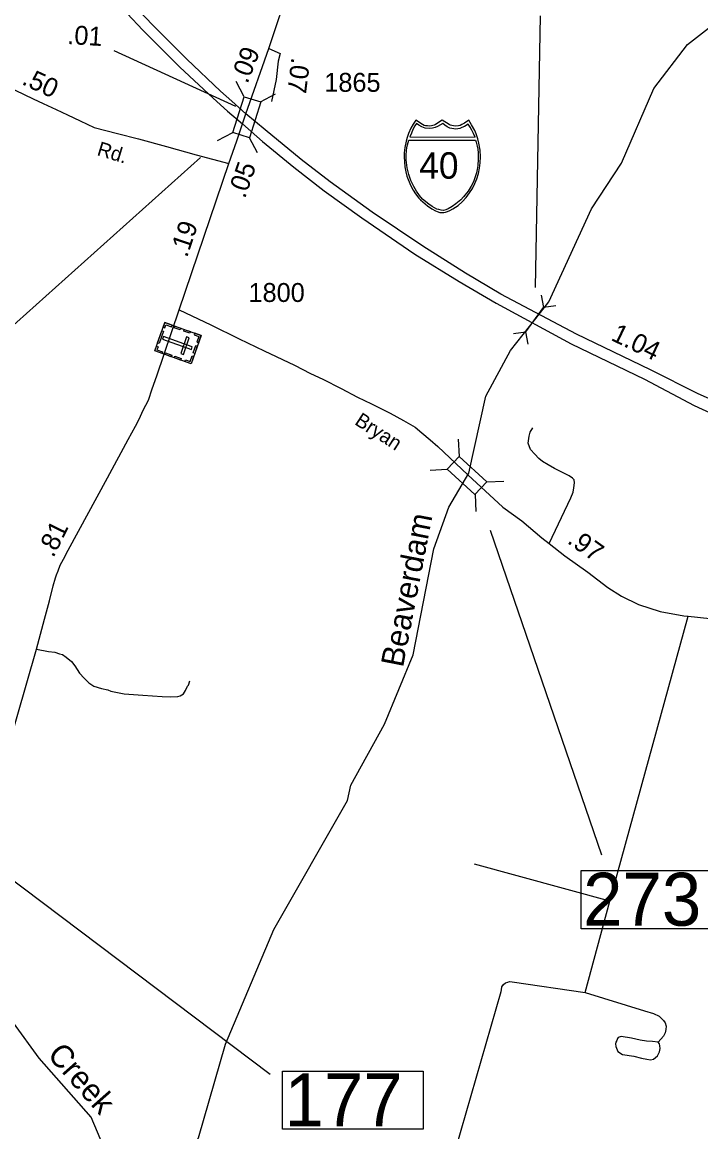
# Model space of a CAD drawing. Extents: x 2093524 to 2270757, y 289120 to 570408.
# Drawn here: x 2188348 to 2192834, y 533846 to 541180 of the extents above; entities that cross this region are included whole.
import ezdxf

# ---------------------------------------------------------------- set-up
doc = ezdxf.new("R2010")
doc.units = 0
for name, color, linetype in [('Exist Cultural Cemetery CELL', 7, 'Continuous'), ('Exist Hydrographic Creek Single Shore', 7, 'Continuous'), ('Exist Hydrographic Creek Single Shore Label', 7, 'Continuous'), ('Exist Road Non-System Type 51', 7, 'Continuous'), ('Exist Road Primary Interstate Divided Center Attributed', 7, 'Continuous'), ('Exist Road Primary Interstate Mileage Hundredths English Label', 7, 'Continuous'), ('Exist Road Primary Interstate Shield CELL', 7, 'Continuous'), ('Exist Road Primary Interstate Shield Number Label', 7, 'Continuous'), ('Exist Road Primary Interstate Structure Culvert CELL', 7, 'Continuous'), ('Exist Road Primary Interstate Structure Culvert Number Label', 7, 'Continuous'), ('Exist Road Secondary Mileage Hundredths English Label', 7, 'Continuous'), ('Exist Road Secondary Structure Standard Bridge CELL', 7, 'Continuous'), ('Exist Road Secondary Structure Standard Bridge Number Label', 7, 'Continuous'), ('Exist Road Secondary Type 41 Attributed', 7, 'Continuous'), ('Exist Road Secondary Type 51 Attributed', 7, 'Continuous'), ('Exist Road Secondary Type 51 Label', 7, 'Continuous'), ('Exist Road Secondary Type 51 Number Label', 7, 'Continuous')]:
    doc.layers.add(name, color=color, linetype=linetype)

msp = doc.modelspace()

# ---------------------------------------------------------------- linework, layer by layer
at = {"layer": 'Exist Cultural Cemetery CELL'}
for points in [[(2189530.7, 539109.7), (2189464.4, 538921.9), (2189224.3, 539006.8), (2189290.6, 539194.5)], [(2189279.6, 539163.3), (2189290.5, 539159.4), (2189297.8, 539180.2), (2189335.9, 539166.7), (2189339.6, 539177.2), (2189290.7, 539194.5)], [(2189282.3, 539136.5), (2189254, 539056.5), (2189243.3, 539060.3), (2189271.5, 539140.3)], [(2189356.6, 539171.2), (2189397.4, 539156.8), (2189393.6, 539146), (2189352.8, 539160.5)], [(2189419.9, 539148.8), (2189460.8, 539134.4), (2189457, 539123.6), (2189416.1, 539138.1)], [(2189489.8, 539124.1), (2189486.1, 539113.4), (2189516.4, 539102.7), (2189502.9, 539064.4), (2189513.4, 539060.7), (2189530.7, 539109.7)], [(2189235.3, 539038), (2189246.1, 539034.2), (2189238.8, 539013.4), (2189276.9, 539000), (2189273.2, 538989.5), (2189224.3, 539006.8)], [(2189466.7, 539016.6), (2189473, 539034.2), (2189281.8, 539101.8), (2189275.5, 539084.2)], [(2189452.9, 539093.8), (2189435.3, 539100.1), (2189396.1, 538989), (2189413.7, 538982.8)], [(2189506, 539039.8), (2189488.7, 538991), (2189478, 538994.8), (2189495.2, 539043.6)], [(2189296.2, 538993.4), (2189337, 538979), (2189333.3, 538968.2), (2189292.4, 538982.7)], [(2189358.4, 538971.4), (2189399.2, 538957), (2189395.4, 538946.3), (2189354.6, 538960.7)], [(2189423.5, 538936.3), (2189427.2, 538947), (2189457.6, 538936.3), (2189471.1, 538974.5), (2189481.6, 538970.8), (2189464.3, 538921.9)]]:
    msp.add_lwpolyline(points, close=True, dxfattribs=at)
at = {"layer": 'Exist Hydrographic Creek Single Shore'}
for points in [[(2191301.6, 538199.9), (2191412.5, 538707.8), (2191576.6, 539009.5), (2191743.9, 539220.8), (2191829.3, 539331.5), (2192111.6, 539946.6), (2192309.4, 540247.7), (2192522.5, 540742), (2192745.6, 541032.7), (2193134.6, 541336.5)], [(2189300.5, 532049.1), (2189283.5, 533240), (2189340.5, 533481.6), (2189513.5, 533806.2), (2189692.6, 534425.8), (2190011.4, 535183.6), (2190497.6, 536036.5), (2190521.6, 536137.7), (2190743.4, 536540), (2190932.5, 536998.6), (2191068.5, 537697.9), (2191167.5, 537974.7), (2191301.6, 538199.9)], [(2189300.5, 532049.1), (2189216.4, 532070.4), (2189149.6, 532147.2), (2189123.5, 532328.1), (2189126.4, 533069.4), (2189100.6, 533270), (2188923.4, 533526.1), (2188888.5, 533743.3), (2188804.5, 533941.8), (2188459.6, 534332.5), (2188291.4, 534565.5), (2188181.5, 534895.8), (2188064.7, 535412.1), (2188035.6, 535436.4), (2187806.5, 535548.1)]]:
    msp.add_lwpolyline(points, dxfattribs=at)
at = {"layer": 'Exist Road Non-System Type 51'}
for p, q in [((2192233.7, 535369.4), (2192750.6, 537254.3)), ((2192233.7, 535369.4), (2191338.3, 535615.1)), ((2192070.1, 534766.6), (2192233.7, 535369.4))]:
    msp.add_line(p, q, dxfattribs=at)
for points in [[(2191831.6, 537733.6), (2191975.5, 538036.4), (2191989.4, 538074.5), (2191995.2, 538102.6), (2191998.8, 538134.7), (2191996.6, 538154.8), (2191986.7, 538166.8), (2191964.7, 538182.3), (2191920.5, 538204.2), (2191866.2, 538229.9), (2191824.1, 538253.4), (2191788.1, 538275.1), (2191763.9, 538294.9), (2191737.6, 538325), (2191709.3, 538354.7), (2191693.1, 538396.4), (2191699, 538442.5), (2191706.8, 538470.6), (2191724.4, 538498.7)], [(2188443.6, 537034.7), (2188521.8, 537021.3), (2188563.9, 537015.5), (2188593.9, 537005.7), (2188613.8, 537000.1), (2188640, 536982.2), (2188674.2, 536954.3), (2188696.6, 536924.6), (2188726.8, 536876.8), (2188757, 536843), (2188789.2, 536813.2), (2188821.2, 536791.5), (2188873.4, 536775.7), (2188915.5, 536768), (2188933.4, 536758.1), (2189021.6, 536740.9), (2189145.7, 536731.5), (2189273.4, 536722.4), (2189331.5, 536720.9), (2189377.4, 536723.3), (2189393.6, 536727.5), (2189413.6, 536741.6), (2189427.4, 536761.6), (2189441.1, 536791.9), (2189447.2, 536797.6), (2189456.9, 536825.6)], [(2190907.4, 533161.1), (2191044.1, 533366), (2191083.5, 533420.3), (2191109.2, 533458.5), (2191131.1, 533502.6), (2191160.7, 533554.9), (2191184.1, 533626.9), (2191514.2, 534772.9), (2191516.1, 534784.6), (2191519.8, 534804.9), (2191529.9, 534818.8), (2191543.6, 534831), (2191557.8, 534835), (2191569.7, 534839), (2191587.7, 534837.3), (2192070.1, 534766.6)], [(2192070.1, 534766.6), (2192462.6, 534645.2), (2192520.6, 534627.6), (2192558.9, 534610.1), (2192570.8, 534598.1), (2192586.9, 534582.3), (2192599.1, 534566.3), (2192605.2, 534544.2), (2192603.4, 534522.3), (2192597.7, 534500.4), (2192587.8, 534478.3), (2192551.9, 534438)], [(2192551.9, 534438), (2192513.9, 534441.8), (2192475.9, 534445.5), (2192434, 534451.2), (2192375.9, 534464.9), (2192307.9, 534476.4), (2192287.8, 534468.3), (2192284, 534462.1), (2192277.9, 534450.1), (2192272.1, 534438.1), (2192270.2, 534428), (2192272.2, 534410.2), (2192286.6, 534376.1), (2192316.7, 534356.5), (2192390.6, 534344.9), (2192442.8, 534333.3), (2192476.8, 534325.4), (2192500.6, 534322.4), (2192520.7, 534325.8), (2192534.7, 534336.1), (2192546.8, 534347.9), (2192560.4, 534374.2), (2192566.4, 534396.1), (2192564.2, 534414.2), (2192560.6, 534427.4), (2192551.9, 534438)]]:
    msp.add_lwpolyline(points, dxfattribs=at)
at = {"layer": 'Exist Road Primary Interstate Divided Center Attributed'}
for points in [[(2188469.2, 541892.5), (2188623.1, 541697.3), (2188738.2, 541572.2), (2188937.9, 541349.1), (2189146, 541126), (2189390.2, 540881.7), (2189611.1, 540677.7), (2189704.5, 540590.6), (2189804.6, 540508.5)], [(2189826.2, 540572.9), (2189734.2, 540658.6), (2189659.9, 540724.5), (2189436.9, 540934.8), (2189213.9, 541157.9), (2189003.7, 541378.9), (2188776.5, 541636), (2188685.2, 541740.1), (2188528.8, 541935)], [(2193014.9, 538630.7), (2192926.9, 538674), (2192817.5, 538724.4), (2192502.6, 538881.9), (2192012.8, 539118.2), (2191512.1, 539383), (2191278.1, 539520.8), (2190996, 539700.2), (2190661.4, 539923.4), (2190384.1, 540125.3), (2190192.9, 540271.9), (2189955.1, 540467.4), (2189826.2, 540572.9)], [(2189804.6, 540508.5), (2189936, 540390.9), (2190144.1, 540220.9), (2190343.7, 540065.8), (2190593.6, 539886.2), (2190943.5, 539645.5), (2191236.5, 539466.1), (2191481.4, 539321.7), (2191977.8, 539054.7), (2192461.1, 538820.6), (2192790.8, 538646.7), (2192920.6, 538586.5)]]:
    msp.add_lwpolyline(points, dxfattribs=at)
at = {"layer": 'Exist Road Primary Interstate Shield CELL'}
for points in [[(2191125.3, 539921.1), (2191134.8, 539922), (2191147.5, 539924.5), (2191159.9, 539928.5), (2191174, 539934.8), (2191194.9, 539946.3), (2191211.6, 539956.1), (2191231, 539969.1), (2191257.1, 539992.8), (2191283.1, 540020.3), (2191306.1, 540051.3), (2191324.4, 540080.3), (2191340.4, 540113.5), (2191353.9, 540144.4), (2191364.6, 540179.7), (2191371.6, 540214), (2191375.2, 540249.6), (2191377.6, 540289.2), (2191374.9, 540333.8), (2191367.1, 540379.3), (2191359.9, 540407.7), (2191348.8, 540441.6), (2191339.8, 540463.3), (2191319, 540501.7), (2191300.2, 540531.3), (2191273, 540512.2), (2191255.3, 540502.7), (2191244.4, 540497.8), (2191233.3, 540495.7), (2191212.8, 540493.2), (2191199.9, 540493.8), (2191187.9, 540496.5), (2191177.8, 540498.7), (2191169.6, 540502.7), (2191125.3, 540531.3), (2191081, 540502.7), (2191071.8, 540498.5), (2191062.3, 540496.5), (2191053.1, 540493.9), (2191038, 540493.2), (2191026.4, 540493.6), (2191014.5, 540495.7), (2191005.2, 540497.6), (2190994.6, 540502.7), (2190949.5, 540531.3), (2190931.8, 540505.6), (2190917.3, 540480.2), (2190902, 540444.3), (2190892.4, 540416.5), (2190885.6, 540393.6), (2190877.3, 540351.6), (2190873, 540315.1), (2190872.2, 540289.2), (2190877, 540224.7), (2190884, 540190.3), (2190891.2, 540162.6), (2190915.1, 540102.5), (2190933, 540068.9), (2190948.4, 540044.7), (2190970, 540017.6), (2190981.7, 540004.6), (2191026.5, 539965.4), (2191056.4, 539945), (2191080.3, 539932.1), (2191091.6, 539927.8), (2191109.2, 539922.9)], [(2190954.9, 540510.6), (2190943.9, 540493.7), (2190931.2, 540470.8), (2190921.1, 540447.1), (2190910.7, 540421), (2191342.3, 540420.8), (2191332.3, 540443.3), (2191321.5, 540465.8), (2191310.2, 540486.3), (2191296.5, 540506.3), (2191272.3, 540491), (2191254.7, 540482.7), (2191240.5, 540477.8), (2191228.5, 540475.1), (2191209.9, 540473.6), (2191201.6, 540474.1), (2191175.7, 540480), (2191158.1, 540487.2), (2191141.4, 540498.3), (2191127.9, 540511), (2191093.7, 540490.3), (2191078.6, 540483.7), (2191061.1, 540479.2), (2191042, 540476.8), (2191012.6, 540480), (2190989.5, 540487.9), (2190969.6, 540498.3)], [(2191344.8, 540399.5), (2191349.5, 540387.4), (2191355.8, 540360.3), (2191359.2, 540339.5), (2191362.6, 540315.5), (2191361.4, 540274.3), (2191359.4, 540231.8), (2191355.5, 540206.5), (2191350.3, 540183.6), (2191343.1, 540158.1), (2191331.6, 540124.3), (2191315.7, 540095.7), (2191295.8, 540063.8), (2191274.3, 540036), (2191265, 540024.4), (2191247.3, 540005.7), (2191215.1, 539979.9), (2191191.5, 539962.3), (2191163.4, 539945.7), (2191149, 539939.3), (2191132.4, 539935.8), (2191118.7, 539936.8), (2191102, 539941.2), (2191088.6, 539944.9), (2191059.2, 539960.8), (2191035.3, 539976.7), (2190995.5, 540009.3), (2190974.1, 540034.4), (2190954, 540063.8), (2190936.2, 540093.9), (2190917.1, 540133.6), (2190903.6, 540173.5), (2190893.9, 540216.6), (2190887.3, 540269.2), (2190886.5, 540301.3), (2190888.5, 540332.1), (2190891.4, 540348.3), (2190895.3, 540368.4), (2190903.2, 540399.3)]]:
    msp.add_lwpolyline(points, close=True, dxfattribs=at)
at = {"layer": 'Exist Road Primary Interstate Structure Culvert CELL'}
for p, q in [((2191778.5, 539375.8), (2191794.1, 539294)), ((2191678, 539133.1), (2191794.1, 539294)), ((2191876.6, 539305), (2191794.1, 539294)), ((2191595.4, 539122.1), (2191678, 539133.1)), ((2191693.5, 539051.3), (2191678, 539133.1))]:
    msp.add_line(p, q, dxfattribs=at)
at = {"layer": 'Exist Road Primary Interstate Structure Culvert Number Label'}
msp.add_line((2191740.3, 539426.4), (2191773.5, 541221.6), dxfattribs=at)
at = {"layer": 'Exist Road Secondary Mileage Hundredths English Label'}
msp.add_line((2189760.7, 540622.3), (2188957.1, 540990.6), dxfattribs=at)
at = {"layer": 'Exist Road Secondary Structure Standard Bridge CELL'}
for p, q in [((2189815.1, 540687.1), (2189762.8, 540787.4)), ((2189923.1, 540653.1), (2190023.4, 540705.4)), ((2189639.8, 540398.5), (2189740.2, 540450.8)), ((2189902.9, 540315.6), (2189850.6, 540416)), ((2191231.1, 538423), (2191236.1, 538310)), ((2191044.8, 538219.6), (2191157.9, 538224.6)), ((2191418.6, 538142.2), (2191531.6, 538147.1)), ((2191342.1, 538058.7), (2191347.1, 537945.6))]:
    msp.add_line(p, q, dxfattribs=at)
for points in [[(2189740.2, 540450.8), (2189814.6, 540687.2), (2189925.1, 540652.4), (2189850.6, 540416)], [(2191236.1, 538310), (2191418.9, 538142.6), (2191340.7, 538057.2), (2191157.9, 538224.6)]]:
    msp.add_lwpolyline(points, close=True, dxfattribs=at)
at = {"layer": 'Exist Road Secondary Structure Standard Bridge Number Label'}
for p, q in [((2189526, 540285.7), (2187840.4, 538773)), ((2191442.1, 537822.1), (2192176.8, 535675.5)), ((2188229.4, 535553.1), (2189987, 534227.7))]:
    msp.add_line(p, q, dxfattribs=at)
for points in [[(2192043.7, 535572.2), (2192972.7, 535572.2), (2192972.7, 535188.1), (2192043.7, 535188.1)], [(2190070, 534246.8), (2190999, 534246.8), (2190999, 533862.7), (2190070, 533862.7)]]:
    msp.add_lwpolyline(points, close=True, dxfattribs=at)
at = {"layer": 'Exist Road Secondary Type 41 Attributed'}
msp.add_lwpolyline([(2187002.7, 540860.8), (2187858.4, 540855.6), (2187938.4, 540855.6), (2187996.6, 540854.1), (2188031, 540848.1), (2188045.9, 540843.5), (2188302.2, 540729.3), (2188420.3, 540672.4), (2188486, 540642.5), (2188572.7, 540602.2), (2188647.4, 540567.8), (2188731.1, 540527.4), (2188825.2, 540484.1), (2188979.1, 540443.7), (2189118.1, 540407.8), (2189301.9, 540357), (2189499.1, 540303.2), (2189714.9, 540246.6)], dxfattribs=at)
at = {"layer": 'Exist Road Secondary Type 51 Attributed'}
msp.add_line((2189386.1, 539279), (2189714.9, 540246.6), dxfattribs=at)
for points in [[(2189977.8, 541006.8), (2190421, 542328.8), (2190710.7, 543181.8), (2190839.2, 543530.2)], [(2189826.2, 540572.9), (2189977.8, 541006.8)], [(2189977.8, 541006.8), (2190054.3, 540973.3), (2190040, 540921.8), (2190026.8, 540799.9), (2189996.9, 540655.2)], [(2189804.6, 540508.5), (2189814.9, 540540.8), (2189826.2, 540572.9)], [(2189714.9, 540246.6), (2189766.5, 540395.4), (2189804.6, 540508.5)], [(2187806.5, 535548.1), (2188028.3, 535810.4), (2188070.9, 535909.6), (2188121.4, 536024.9), (2188189.8, 536161.8), (2188443.6, 537034.7), (2188496.5, 537233), (2188529.5, 537355.4), (2188552.8, 537453.3), (2188568.6, 537507.4), (2188576.2, 537527.6), (2188586.3, 537553.7), (2188599.8, 537591.8), (2188621.6, 537631.7), (2188653.3, 537690.1), (2188911.9, 538167.4), (2189047.9, 538422.5), (2189097.5, 538508.7), (2189121.1, 538554.8), (2189148.5, 538614.9), (2189182.3, 538681.2), (2189207.8, 538755.4), (2189239, 538841.4), (2189386.1, 539279)], [(2189386.1, 539279), (2189595.6, 539179.7), (2189782.8, 539087.7), (2189948.6, 539007.8), (2190147.7, 538911.8), (2190253, 538858.8), (2190335.6, 538821.2), (2190455.8, 538759.5), (2190564.5, 538702.4), (2190656.5, 538658.1), (2190781, 538596.3), (2190868.2, 538546), (2190945, 538503.9), (2190990.6, 538466), (2191045, 538420.4), (2191095.5, 538375.7), (2191293.5, 538188.3)], [(2191293.5, 538188.3), (2191525.5, 537974.6), (2191650.7, 537884.6), (2191783.5, 537771.3), (2191831.6, 537733.6), (2191936.3, 537652.5), (2192087, 537545.5), (2192219.4, 537442.4), (2192309.8, 537387.1), (2192422.1, 537330.1), (2192564.6, 537284.9), (2192722.4, 537256.2), (2192750.6, 537254.3), (2193280.8, 537196), (2193437, 537181.1), (2193528.8, 537163.5), (2193620.9, 537142.3), (2193713.1, 537110.9), (2193803.5, 537075.6), (2193881.7, 537032.1)]]:
    msp.add_lwpolyline(points, dxfattribs=at)

# ---------------------------------------------------------------- texts
at = {"layer": 'Exist Hydrographic Creek Single Shore Label'}
for s, rotation, p in [('Beaverdam', 78.99736, (2190865.2, 536910.5)), ('Creek', 311.43886, (2188508.7, 534351.2))]:
    msp.add_text(s, height=150, rotation=rotation, dxfattribs=at).set_placement(p)
at = {"layer": 'Exist Road Primary Interstate Mileage Hundredths English Label'}
msp.add_text('1.04', height=125, rotation=334.24604, dxfattribs=at).set_placement((2192233.5, 539081.1))
at = {"layer": 'Exist Road Primary Interstate Shield Number Label'}
msp.add_text('40', height=175, dxfattribs=at).set_placement((2190972.5, 540144.9))
at = {"layer": 'Exist Road Secondary Mileage Hundredths English Label'}
for s, rotation, p in [('.01', 356.55762, (2188643.8, 541035.8)), ('.09', 68.31814, (2189836.7, 540768.5)), ('.07', 262.90402, (2190128.9, 540949.6)), ('.50', 335.18836, (2188339.1, 540771.9)), ('.05', 70.86845, (2189820.6, 540009.5)), ('.19', 71.39063, (2189437.7, 539619.2)), ('.81', 63.61383, (2188554.2, 537635.5)), ('.97', 324.6198, (2191944.8, 537741))]:
    msp.add_text(s, height=125, rotation=rotation, dxfattribs=at).set_placement(p)
at = {"layer": 'Exist Road Secondary Structure Standard Bridge Number Label'}
for s, p in [('273', (2192056.2, 535207.9)), ('177', (2190082.5, 533882.5))]:
    msp.add_text(s, height=350, dxfattribs=at).set_placement(p)
at = {"layer": 'Exist Road Secondary Type 51 Label'}
for s, rotation, p in [('Rd.', 343.13291, (2188837.3, 540302.1)), ('Bryan', 327.04547, (2190539.9, 538525.3))]:
    msp.add_text(s, height=95, rotation=rotation, dxfattribs=at).set_placement(p)
at = {"layer": 'Exist Road Secondary Type 51 Number Label'}
for s, p in [('1865', (2190345.3, 540719.5)), ('1800', (2189844.3, 539330.6))]:
    msp.add_text(s, height=125, dxfattribs=at).set_placement(p)

doc.saveas('drawing.dxf')
